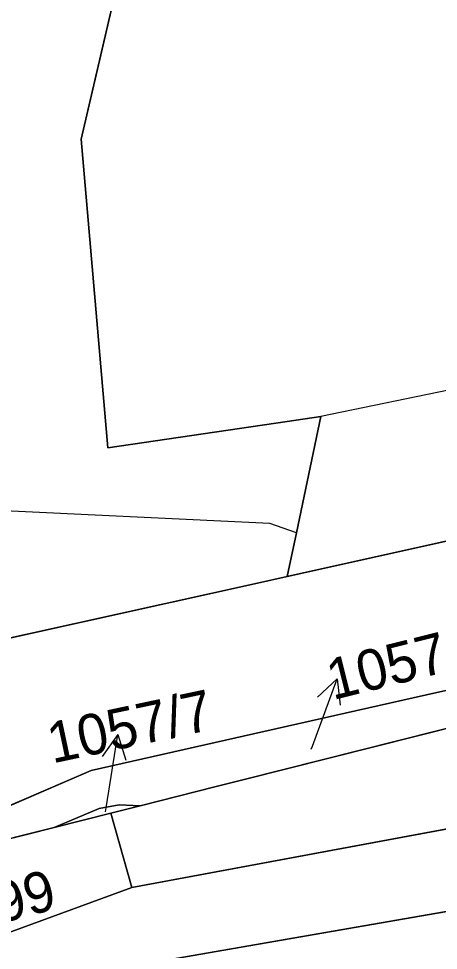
# Model space of a CAD drawing. Extents: x -689422 to -685210, y -987725 to -982160.
# Drawn here: x -686769.31 to -686751.78, y -985725.5 to -985686.62 of the extents above; entities that cross this region are included whole.
import ezdxf

# ---------------------------------------------------------------- set-up
doc = ezdxf.new("R2010")
doc.units = 0
for name, color, linetype in [('KN_Hranice_parcel', 7, 'Continuous'), ('KN_Hranice_parcel_vnitrni_kresba', 7, 'Continuous'), ('KN_Parcelni cisla', 7, 'Continuous'), ('KN_Parcelni cisla_sipky', 7, 'Continuous'), ('KN_Polygon parcely', 7, 'Continuous'), ('KN_POZEMKY_OSTATNI PLOCHA', 7, 'Continuous'), ('KN_POZEMKY_VODNI_PLOCHA', 7, 'Continuous'), ('KN_VYUZITI_07_vodni plocha_tok prirozeny', 7, 'Continuous'), ('KN_VYUZITI_16_ostatni plocha_silnice', 7, 'Continuous'), ('KN_VYUZITI_17_ostatni plocha_ostatni komunikace', 7, 'Continuous'), ('KN_VYUZITI_23_ostatni plocha_manipulacni plocha', 7, 'Continuous'), ('KN_VYUZITI_26_ostatni plocha_jina plocha', 7, 'Continuous')]:
    doc.layers.add(name, color=color, linetype=linetype)

msp = doc.modelspace()

# ---------------------------------------------------------------- linework, layer by layer
at = {"layer": 'KN_Hranice_parcel'}
for p, q in [((-686764.24, -985719.46), (-686765.46, -985719.77)), ((-686765.46, -985719.77), (-686767.83, -985720.37)), ((-686764.59, -985722.88), (-686765.46, -985719.77)), ((-686748.02, -985719.8), (-686764.59, -985722.88)), ((-686764.59, -985722.88), (-686769.6, -985724.71)), ((-686763.7, -985726), (-686748.79, -985723.42))]:
    msp.add_line(p, q, dxfattribs=at)
for points in [[(-686747.92, -985547.86), (-686745.06, -985573.05), (-686743.14, -985589.96), (-686748.45, -985607.03), (-686756.89, -985649.58), (-686766.7, -985691.65), (-686765.59, -985704.53), (-686758.1, -985703.43), (-686756.69, -985703.22), (-686757.71, -985708.07), (-686758.1, -985709.9)], [(-686758.1, -985709.9), (-686745.33, -985707.06), (-686744.79, -985706.94)], [(-686758.1, -985709.9), (-686759.33, -985710.17), (-686772.86, -985713.17), (-686773.94, -985713.36)], [(-686775.67, -985721.7), (-686774.57, -985721.44), (-686772.72, -985720.77), (-686766.28, -985717.99), (-686760.67, -985716.73), (-686759.5, -985716.46), (-686751.85, -985714.74), (-686746.72, -985713.61), (-686746.18, -985713.49)], [(-686746.49, -985714.98), (-686747.03, -985715.12), (-686759.89, -985718.37), (-686761.06, -985718.66), (-686764.24, -985719.46)], [(-686767.83, -985720.37), (-686765.95, -985719.58), (-686765.11, -985719.43), (-686764.24, -985719.46)], [(-686767.83, -985720.37), (-686774.71, -985722.1), (-686775.81, -985722.38)]]:
    msp.add_lwpolyline(points, dxfattribs=at)
at = {"layer": 'KN_Hranice_parcel_vnitrni_kresba'}
for p, q in [((-686743.96, -985700.58), (-686756.69, -985703.22)), ((-686758.82, -985707.68), (-686771.6, -985707.08)), ((-686757.71, -985708.07), (-686758.82, -985707.68))]:
    msp.add_line(p, q, dxfattribs=at)
at = {"layer": 'KN_Parcelni cisla_sipky'}
for p, q in [((-686757.04, -985716.98), (-686756.014, -985714.16)), ((-686756.014, -985714.16), (-686756.827, -985714.93)), ((-686756.014, -985714.16), (-686755.886, -985715.272)), ((-686765.171, -985716.496), (-686765.822, -985717.407)), ((-686765.64, -985719.46), (-686765.171, -985716.496)), ((-686765.171, -985716.496), (-686764.833, -985717.563)), ((-686757.09, -985717.1), (-686757.04, -985716.98)), ((-686765.68, -985719.72), (-686765.64, -985719.46))]:
    msp.add_line(p, q, dxfattribs=at)
at = {"layer": 'KN_Polygon parcely'}
for points in [[(-686783.61, -985662.25), (-686789.56, -985688.08), (-686798.74, -985712.73), (-686802.08, -985714.09), (-686803.27, -985716.9), (-686802.78, -985718.53), (-686792.98, -985716.74), (-686792.37, -985716.63), (-686786.9, -985715.66), (-686786.4, -985715.57), (-686773.94, -985713.36), (-686772.86, -985713.17), (-686759.33, -985710.17), (-686758.1, -985709.9), (-686757.71, -985708.07), (-686756.69, -985703.22), (-686758.1, -985703.43), (-686765.59, -985704.53), (-686766.7, -985691.65), (-686756.89, -985649.58)], [(-686756.89, -985649.58), (-686766.7, -985691.65), (-686765.59, -985704.53), (-686758.1, -985703.43), (-686756.69, -985703.22), (-686757.71, -985708.07), (-686758.1, -985709.9), (-686745.33, -985707.06), (-686744.79, -985706.94), (-686743.47, -985700.69), (-686732.8, -985704.28), (-686730.16, -985703.91), (-686729.17, -985703.78)], [(-686666.64, -985690.16), (-686696.37, -985695.11), (-686710.73, -985698.91), (-686711.49, -985699.11), (-686720.71, -985701.54), (-686721.47, -985701.74), (-686729.17, -985703.78), (-686730.16, -985703.91), (-686732.8, -985704.28), (-686744.79, -985706.94), (-686745.33, -985707.06), (-686758.1, -985709.9), (-686759.33, -985710.17), (-686772.86, -985713.17), (-686773.94, -985713.36), (-686786.4, -985715.57), (-686786.9, -985715.66), (-686792.37, -985716.63), (-686792.98, -985716.74), (-686802.78, -985718.53), (-686835, -985707.96)], [(-686772.72, -985720.77), (-686766.28, -985717.99), (-686760.67, -985716.73), (-686759.5, -985716.46), (-686751.85, -985714.74), (-686746.72, -985713.61), (-686746.18, -985713.49), (-686724.54, -985708.71), (-686723.78, -985708.54), (-686723.22, -985708.41), (-686714.96, -985707.03), (-686714.23, -985706.85), (-686712.73, -985706.47), (-686694.38, -985702.9), (-686679.72, -985699.33), (-686665.47, -985696)], [(-686774.71, -985722.1), (-686767.83, -985720.37), (-686765.95, -985719.58), (-686765.11, -985719.43), (-686764.24, -985719.46), (-686761.06, -985718.66), (-686759.89, -985718.37), (-686747.03, -985715.12), (-686746.49, -985714.98), (-686724.91, -985709.54), (-686724.14, -985709.35), (-686714.96, -985707.03), (-686723.22, -985708.41), (-686723.78, -985708.54), (-686724.54, -985708.71), (-686746.18, -985713.49), (-686746.72, -985713.61), (-686751.85, -985714.74), (-686759.5, -985716.46), (-686760.67, -985716.73), (-686766.28, -985717.99), (-686772.72, -985720.77)]]:
    msp.add_lwpolyline(points, dxfattribs=at)
for points in [[(-686747.49, -985719.7), (-686743.17, -985718.97), (-686741.79, -985718.74), (-686740.47, -985718.52), (-686727.93, -985716.4), (-686727.18, -985716.27), (-686718.35, -985714.78), (-686717.67, -985714.67), (-686716.23, -985714.43), (-686712.73, -985706.47), (-686714.23, -985706.85), (-686714.96, -985707.03), (-686724.14, -985709.35), (-686724.91, -985709.54), (-686746.49, -985714.98), (-686747.03, -985715.12), (-686759.89, -985718.37), (-686761.06, -985718.66), (-686764.24, -985719.46), (-686765.46, -985719.77), (-686764.59, -985722.88), (-686748.02, -985719.8)], [(-686748.26, -985723.33), (-686747.49, -985719.7), (-686748.02, -985719.8), (-686764.59, -985722.88), (-686769.6, -985724.71), (-686774.1, -985726.02), (-686775.69, -985726.84), (-686776.87, -985727.45), (-686778.46, -985728.27), (-686795.29, -985737.63), (-686806.83, -985757.35), (-686812.62, -985781.77), (-686815.04, -985787.65), (-686813.26, -985792.43), (-686808.77, -985784.58), (-686802.91, -985759.69), (-686792.79, -985742.03), (-686779.32, -985732.42), (-686777.72, -985731.58), (-686776.54, -985730.96), (-686772.96, -985729.08), (-686769.02, -985727.96), (-686763.7, -985726), (-686748.79, -985723.42)], [(-686767.83, -985720.37), (-686765.46, -985719.77), (-686764.24, -985719.46), (-686765.11, -985719.43), (-686765.95, -985719.58)], [(-686767.83, -985720.37), (-686774.71, -985722.1), (-686775.81, -985722.38), (-686777.32, -985722.76), (-686778.46, -985728.27), (-686776.87, -985727.45), (-686775.69, -985726.84), (-686774.1, -985726.02), (-686769.6, -985724.71), (-686764.59, -985722.88), (-686765.46, -985719.77)], [(-686751.07, -985736.64), (-686747.04, -985737.55), (-686746, -985732.57), (-686745.45, -985729.8), (-686743.92, -985722.54), (-686748.26, -985723.33), (-686748.79, -985723.42), (-686763.7, -985726), (-686762.45, -985730.39), (-686763.14, -985733.67), (-686763.95, -985737.5), (-686764.37, -985739.48), (-686751.56, -985736.53)]]:
    msp.add_lwpolyline(points, close=True, dxfattribs=at)
at = {"layer": 'KN_POZEMKY_OSTATNI PLOCHA'}
for p, q in [((-686766.7, -985691.65), (-686756.89, -985649.58)), ((-686756.89, -985649.58), (-686766.7, -985691.65)), ((-686765.59, -985704.53), (-686766.7, -985691.65)), ((-686766.7, -985691.65), (-686765.59, -985704.53)), ((-686756.69, -985703.22), (-686758.1, -985703.43)), ((-686758.1, -985703.43), (-686756.69, -985703.22)), ((-686757.71, -985708.07), (-686756.69, -985703.22)), ((-686756.69, -985703.22), (-686757.71, -985708.07)), ((-686758.1, -985703.43), (-686765.59, -985704.53)), ((-686765.59, -985704.53), (-686758.1, -985703.43)), ((-686745.33, -985707.06), (-686758.1, -985709.9)), ((-686758.1, -985709.9), (-686745.33, -985707.06)), ((-686758.1, -985709.9), (-686757.71, -985708.07)), ((-686757.71, -985708.07), (-686758.1, -985709.9)), ((-686759.33, -985710.17), (-686758.1, -985709.9)), ((-686758.1, -985709.9), (-686759.33, -985710.17)), ((-686772.86, -985713.17), (-686759.33, -985710.17)), ((-686759.33, -985710.17), (-686772.86, -985713.17)), ((-686746.72, -985713.61), (-686751.85, -985714.74)), ((-686751.85, -985714.74), (-686746.72, -985713.61)), ((-686751.85, -985714.74), (-686759.5, -985716.46)), ((-686759.5, -985716.46), (-686751.85, -985714.74)), ((-686759.89, -985718.37), (-686747.03, -985715.12)), ((-686747.03, -985715.12), (-686759.89, -985718.37)), ((-686759.5, -985716.46), (-686760.67, -985716.73)), ((-686760.67, -985716.73), (-686759.5, -985716.46)), ((-686760.67, -985716.73), (-686766.28, -985717.99)), ((-686766.28, -985717.99), (-686760.67, -985716.73)), ((-686766.28, -985717.99), (-686772.72, -985720.77)), ((-686772.72, -985720.77), (-686766.28, -985717.99)), ((-686761.06, -985718.66), (-686759.89, -985718.37)), ((-686759.89, -985718.37), (-686761.06, -985718.66)), ((-686764.24, -985719.46), (-686761.06, -985718.66)), ((-686761.06, -985718.66), (-686764.24, -985719.46)), ((-686765.95, -985719.58), (-686767.83, -985720.37)), ((-686767.83, -985720.37), (-686765.95, -985719.58)), ((-686765.11, -985719.43), (-686765.95, -985719.58)), ((-686765.95, -985719.58), (-686765.11, -985719.43)), ((-686765.46, -985719.77), (-686764.24, -985719.46)), ((-686764.24, -985719.46), (-686765.46, -985719.77)), ((-686764.24, -985719.46), (-686765.11, -985719.43)), ((-686765.11, -985719.43), (-686764.24, -985719.46)), ((-686765.46, -985719.77), (-686767.83, -985720.37)), ((-686767.83, -985720.37), (-686765.46, -985719.77)), ((-686764.59, -985722.88), (-686765.46, -985719.77)), ((-686765.46, -985719.77), (-686764.59, -985722.88)), ((-686748.02, -985719.8), (-686764.59, -985722.88)), ((-686767.83, -985720.37), (-686774.71, -985722.1)), ((-686774.71, -985722.1), (-686767.83, -985720.37)), ((-686764.59, -985722.88), (-686769.6, -985724.71)), ((-686763.7, -985726), (-686748.79, -985723.42))]:
    msp.add_line(p, q, dxfattribs=at)
at = {"layer": 'KN_POZEMKY_VODNI_PLOCHA'}
for p, q in [((-686764.59, -985722.88), (-686748.02, -985719.8)), ((-686769.6, -985724.71), (-686764.59, -985722.88)), ((-686748.79, -985723.42), (-686763.7, -985726))]:
    msp.add_line(p, q, dxfattribs=at)
at = {"layer": 'KN_VYUZITI_07_vodni plocha_tok prirozeny'}
for p, q in [((-686764.59, -985722.88), (-686748.02, -985719.8)), ((-686769.6, -985724.71), (-686764.59, -985722.88)), ((-686748.79, -985723.42), (-686763.7, -985726))]:
    msp.add_line(p, q, dxfattribs=at)
at = {"layer": 'KN_VYUZITI_16_ostatni plocha_silnice'}
for p, q in [((-686766.7, -985691.65), (-686756.89, -985649.58)), ((-686756.89, -985649.58), (-686766.7, -985691.65)), ((-686765.59, -985704.53), (-686766.7, -985691.65)), ((-686766.7, -985691.65), (-686765.59, -985704.53)), ((-686756.69, -985703.22), (-686758.1, -985703.43)), ((-686758.1, -985703.43), (-686756.69, -985703.22)), ((-686757.71, -985708.07), (-686756.69, -985703.22)), ((-686756.69, -985703.22), (-686757.71, -985708.07)), ((-686758.1, -985703.43), (-686765.59, -985704.53)), ((-686765.59, -985704.53), (-686758.1, -985703.43)), ((-686745.33, -985707.06), (-686758.1, -985709.9)), ((-686758.1, -985709.9), (-686745.33, -985707.06)), ((-686758.1, -985709.9), (-686757.71, -985708.07)), ((-686757.71, -985708.07), (-686758.1, -985709.9)), ((-686759.33, -985710.17), (-686758.1, -985709.9)), ((-686758.1, -985709.9), (-686759.33, -985710.17)), ((-686772.86, -985713.17), (-686759.33, -985710.17)), ((-686759.33, -985710.17), (-686772.86, -985713.17)), ((-686746.72, -985713.61), (-686751.85, -985714.74)), ((-686751.85, -985714.74), (-686759.5, -985716.46)), ((-686759.5, -985716.46), (-686760.67, -985716.73)), ((-686760.67, -985716.73), (-686766.28, -985717.99)), ((-686766.28, -985717.99), (-686772.72, -985720.77))]:
    msp.add_line(p, q, dxfattribs=at)
at = {"layer": 'KN_VYUZITI_17_ostatni plocha_ostatni komunikace'}
for p, q in [((-686751.85, -985714.74), (-686746.72, -985713.61)), ((-686759.5, -985716.46), (-686751.85, -985714.74)), ((-686747.03, -985715.12), (-686759.89, -985718.37)), ((-686760.67, -985716.73), (-686759.5, -985716.46)), ((-686766.28, -985717.99), (-686760.67, -985716.73)), ((-686772.72, -985720.77), (-686766.28, -985717.99)), ((-686759.89, -985718.37), (-686761.06, -985718.66)), ((-686761.06, -985718.66), (-686764.24, -985719.46)), ((-686765.95, -985719.58), (-686767.83, -985720.37)), ((-686765.11, -985719.43), (-686765.95, -985719.58)), ((-686764.24, -985719.46), (-686765.11, -985719.43)), ((-686767.83, -985720.37), (-686774.71, -985722.1)), ((-686763.7, -985726), (-686748.79, -985723.42))]:
    msp.add_line(p, q, dxfattribs=at)
at = {"layer": 'KN_VYUZITI_23_ostatni plocha_manipulacni plocha'}
for p, q in [((-686759.89, -985718.37), (-686747.03, -985715.12)), ((-686761.06, -985718.66), (-686759.89, -985718.37)), ((-686764.24, -985719.46), (-686761.06, -985718.66)), ((-686765.46, -985719.77), (-686764.24, -985719.46)), ((-686764.59, -985722.88), (-686765.46, -985719.77)), ((-686748.02, -985719.8), (-686764.59, -985722.88))]:
    msp.add_line(p, q, dxfattribs=at)
at = {"layer": 'KN_VYUZITI_26_ostatni plocha_jina plocha'}
for p, q in [((-686767.83, -985720.37), (-686765.95, -985719.58)), ((-686765.95, -985719.58), (-686765.11, -985719.43)), ((-686764.24, -985719.46), (-686765.46, -985719.77)), ((-686765.11, -985719.43), (-686764.24, -985719.46)), ((-686765.46, -985719.77), (-686767.83, -985720.37)), ((-686767.83, -985720.37), (-686765.46, -985719.77)), ((-686765.46, -985719.77), (-686764.59, -985722.88)), ((-686774.71, -985722.1), (-686767.83, -985720.37)), ((-686764.59, -985722.88), (-686769.6, -985724.71))]:
    msp.add_line(p, q, dxfattribs=at)

# ---------------------------------------------------------------- texts
at = {"layer": 'KN_Parcelni cisla'}
for s, rotation, p in [('1057/4', 14, (-686756.194, -985715.059)), ('1057/7', 12, (-686767.904, -985717.702)), ('1299', 15, (-686772.52, -985725.041))]:
    msp.add_text(s, height=1.7, rotation=rotation, dxfattribs=at).set_placement(p)

doc.saveas('drawing.dxf')
